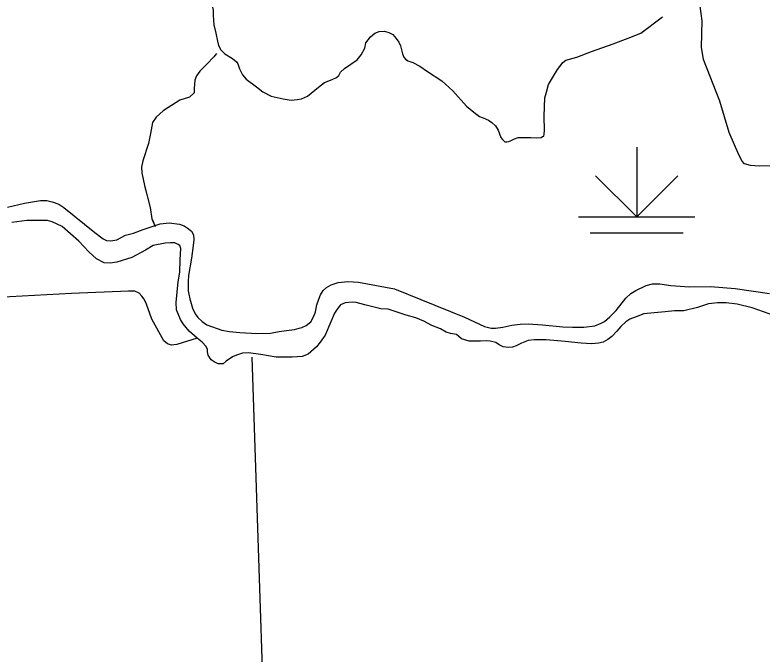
# Model space of a CAD drawing. Extents: x 1084508 to 1142749, y 1057638 to 1093403.
# Drawn here: x 1117451 to 1118458, y 1070069 to 1070931 of the extents above; entities that cross this region are included whole.
import ezdxf

# ---------------------------------------------------------------- set-up
doc = ezdxf.new("R2010")
doc.units = 0
for name, color, linetype in [('Level 35', 7, 'Continuous'), ('Level 43', 7, 'Continuous'), ('Level 44', 7, 'Continuous'), ('Level 47', 7, 'Continuous'), ('Level 5', 7, 'Continuous')]:
    doc.layers.add(name, color=color, linetype=linetype)

msp = doc.modelspace()

# ---------------------------------------------------------------- linework, layer by layer
at = {"layer": 'Level 35'}
for points in [[(1117440.5, 1070672.1), (1117463.4, 1070677.4), (1117485.1, 1070680.9), (1117493.5, 1070680.9), (1117500.6, 1070679.1), (1117510, 1070676), (1117516.7, 1070671.8), (1117558.5, 1070638.1), (1117569.7, 1070629.3), (1117573.9, 1070627.2), (1117579.9, 1070626.5), (1117587.9, 1070627.9), (1117599.5, 1070634.2), (1117610.4, 1070637), (1117623.7, 1070641.9), (1117634.2, 1070645.4)], [(1117743.8, 1070470.1), (1117735.4, 1070464.2), (1117731.3, 1070460.9), (1117727.5, 1070460.9), (1117724.6, 1070460.9), (1117719.2, 1070463.4), (1117715.4, 1070466.3), (1117711.3, 1070472.2), (1117710.4, 1070476.7), (1117710.4, 1070480.1), (1117708.3, 1070484.2), (1117703.3, 1070490.1), (1117696.3, 1070495.5), (1117685.4, 1070504.7), (1117677.5, 1070514.7), (1117673.7, 1070520.5), (1117668.7, 1070533.5), (1117667.9, 1070543.5), (1117670.8, 1070571.4), (1117672.9, 1070584.3), (1117673.3, 1070601), (1117674.2, 1070616.4), (1117672.9, 1070620.2), (1117670.8, 1070621.9), (1117666.2, 1070623.9), (1117660.4, 1070623.9), (1117653.3, 1070623.5), (1117637.1, 1070620.6), (1117626.6, 1070613.9), (1117608.3, 1070604.3), (1117587.9, 1070597.7), (1117579.1, 1070596.4), (1117570.8, 1070596.8), (1117560.8, 1070602.3), (1117550.4, 1070611.9), (1117537, 1070626.4), (1117514.1, 1070646), (1117500.8, 1070652.3), (1117494.5, 1070654), (1117481.6, 1070654), (1117466.6, 1070654), (1117446.6, 1070651.5)], [(1117634.2, 1070645.4), (1117646.5, 1070649.7), (1117658.5, 1070651.1), (1117672.5, 1070649.3), (1117678.8, 1070646.8), (1117683, 1070644), (1117688.6, 1070639.8), (1117691.4, 1070634.9), (1117691.8, 1070628.2), (1117691.1, 1070620.5), (1117688.6, 1070603.3), (1117684.8, 1070580.1), (1117684.4, 1070571.7), (1117684.4, 1070566.4), (1117684.4, 1070559.4), (1117685.1, 1070554.5), (1117686.5, 1070548.2), (1117690.1, 1070535.8), (1117693.8, 1070528.1), (1117697.1, 1070523.3), (1117703, 1070517.7), (1117709.3, 1070513.3), (1117729.6, 1070506.3), (1117739.9, 1070504.4), (1117753.9, 1070502.9), (1117777.2, 1070501.5), (1117795.3, 1070502.2), (1117807.1, 1070504.4), (1117816.7, 1070505.5), (1117827.4, 1070507), (1117833.7, 1070508.9), (1117837.7, 1070509.6), (1117843.3, 1070512.5), (1117849.5, 1070517.3), (1117854, 1070525.8), (1117855.8, 1070531), (1117857.7, 1070540.2), (1117860.2, 1070548), (1117862.8, 1070553.9), (1117866.1, 1070559.8), (1117870.6, 1070563.9), (1117876.9, 1070567.2), (1117886.4, 1070570.5), (1117899.7, 1070571.6), (1117914.1, 1070570.9), (1117962.5, 1070561.7), (1117997.9, 1070547.6), (1118057, 1070523.6), (1118076.9, 1070514.4), (1118083.9, 1070511.1), (1118092.8, 1070508.9), (1118098.7, 1070508.9)], [(1118098.7, 1070508.9), (1118108.3, 1070510.3), (1118120.8, 1070512.9), (1118131.9, 1070514.4), (1118142.6, 1070514.8), (1118161.8, 1070513.3), (1118189.5, 1070510.7), (1118202.4, 1070510), (1118217.9, 1070510), (1118232.7, 1070511.8), (1118241.1, 1070515.5), (1118245.6, 1070517.7), (1118253, 1070524), (1118261.4, 1070532.9), (1118274.4, 1070549.5), (1118281, 1070555.4), (1118288, 1070559.8), (1118302, 1070566.5), (1118310.5, 1070568.7), (1118320.1, 1070568.7), (1118334.9, 1070566.5), (1118360, 1070564.6), (1118388.4, 1070565), (1118422, 1070562.4), (1118468.1, 1070555.8)], [(1117696.3, 1070495.5), (1117669, 1070486.7), (1117664.9, 1070486.2), (1117661.8, 1070485.7), (1117656.2, 1070487.7), (1117651.6, 1070491.9), (1117635.1, 1070521.2), (1117627.9, 1070541.3), (1117624.8, 1070548), (1117621.7, 1070552.1), (1117618.1, 1070556.2), (1117612.4, 1070558.8), (1117603.7, 1070558.8), (1117527, 1070555.7), (1117376.8, 1070547.5)], [(1118214.3, 1070488.4), (1118192.7, 1070490.9), (1118166.8, 1070493), (1118151.4, 1070493), (1118142.7, 1070492.2), (1118133.5, 1070488.8), (1118126.4, 1070485.1), (1118121.4, 1070483), (1118116, 1070482.6), (1118108.9, 1070483.8), (1118103.5, 1070486.3), (1118098.9, 1070489.7), (1118091.4, 1070491.3), (1118086.4, 1070491.8), (1118078.5, 1070491.3), (1118070.5, 1070491.3), (1118063, 1070491.3), (1118053, 1070494.3), (1118049.3, 1070497.6), (1118046, 1070500.1), (1118038, 1070501.8), (1118032.2, 1070503.4), (1118024.3, 1070508), (1118012.6, 1070512.6), (1118002.2, 1070518.4), (1117991.4, 1070523), (1117978, 1070526.4), (1117962.2, 1070531.8), (1117953.8, 1070534.7), (1117943.8, 1070535.1), (1117922.6, 1070540.5), (1117910.9, 1070543.5), (1117905.5, 1070543.9), (1117895.9, 1070543), (1117889.7, 1070540.1), (1117885.1, 1070534.3), (1117881.7, 1070529.3), (1117876.7, 1070517.6), (1117868.8, 1070499.3), (1117862.1, 1070490.1), (1117857.1, 1070483.8), (1117845.9, 1070473.8), (1117838, 1070470.5), (1117824.6, 1070469.6), (1117803, 1070469.6), (1117782.1, 1070473.4), (1117765, 1070475.5), (1117757.5, 1070475.1), (1117749.2, 1070472.6), (1117743.8, 1070470.1)], [(1118482.8, 1070523), (1118444.8, 1070536.4), (1118424.4, 1070541.4), (1118409.8, 1070543), (1118398.2, 1070543), (1118385.7, 1070541.8), (1118371.1, 1070536.8), (1118352.7, 1070532.2), (1118340.2, 1070532.2), (1118327.3, 1070531), (1118312.7, 1070529.7), (1118298.5, 1070528), (1118288.1, 1070524.3), (1118279.8, 1070520.9), (1118274.4, 1070517.2), (1118267.7, 1070510.9), (1118262.3, 1070504.7), (1118255.6, 1070497.6), (1118250.2, 1070493.4), (1118243.9, 1070490.1), (1118237.3, 1070488.4), (1118228.5, 1070487.6), (1118214.3, 1070488.4)]]:
    msp.add_lwpolyline(points, dxfattribs=at)
at = {"layer": 'Level 43'}
for points in [[(1117666, 1071023.3), (1117666.6, 1071021.1), (1117669.1, 1071016.5), (1117683, 1071000.1), (1117699.7, 1070985.5), (1117705.6, 1070976.5), (1117708.7, 1070972.5), (1117709.3, 1070969.7), (1117708.1, 1070963.2), (1117707.5, 1070958.9), (1117709.3, 1070955.2), (1117714.6, 1070947.1), (1117716.8, 1070942.1), (1117717.7, 1070938.1), (1117718, 1070930.7), (1117718.9, 1070918.3), (1117719, 1070918.1)], [(1117717.7, 1070938.1), (1117718, 1070930.7), (1117718.9, 1070918.3), (1117721.7, 1070906.8), (1117723.6, 1070896), (1117725.1, 1070890.4), (1117728.2, 1070884.5), (1117733.5, 1070879), (1117744, 1070872.8), (1117749.3, 1070868.1), (1117751.1, 1070865.7), (1117753.6, 1070858.8), (1117757.3, 1070850.5), (1117762.6, 1070844.6), (1117776.2, 1070834.4), (1117784.9, 1070827.6), (1117796.3, 1070821.7), (1117812.1, 1070818.3), (1117823.2, 1070816.7), (1117831.3, 1070817.4), (1117837.2, 1070818.3), (1117844.9, 1070822), (1117859.8, 1070833.8), (1117867.9, 1070840.4), (1117878.5, 1070844.5), (1117884.1, 1070847), (1117887.2, 1070849.6), (1117889.7, 1070854.1), (1117894.8, 1070859.2), (1117912.1, 1070870.9), (1117917.7, 1070877.6), (1117922.3, 1070886.7), (1117923.8, 1070893.9), (1117930, 1070902), (1117936.1, 1070907.1), (1117941.7, 1070909.1), (1117948.8, 1070909.7)], [(1117948.8, 1070909.7), (1117954.9, 1070907.6), (1117960, 1070905.1), (1117964.6, 1070899.5), (1117968.1, 1070894.9), (1117970.7, 1070889.8), (1117973.2, 1070879.1), (1117974.8, 1070874.5), (1117977.3, 1070872), (1117980.4, 1070869.4), (1117987, 1070867.4), (1117996.6, 1070862.3), (1118006.8, 1070855.2), (1118026.2, 1070842.4), (1118040.9, 1070829.2), (1118059.3, 1070808.3), (1118071.5, 1070798.6), (1118077.1, 1070794.5), (1118082.2, 1070792.5), (1118089.3, 1070789.5), (1118093.9, 1070786.4), (1118098.5, 1070781.8), (1118102, 1070776.2), (1118105.6, 1070766), (1118108.1, 1070763.5), (1118111.2, 1070760.4), (1118113.7, 1070760.4), (1118116.8, 1070760.9), (1118119.8, 1070762), (1118124.4, 1070764.5), (1118129, 1070766), (1118137.1, 1070766), (1118146.3, 1070766), (1118153.9, 1070765.5), (1118160.1, 1070766), (1118162.1, 1070767.6), (1118163.6, 1070768.1), (1118164.1, 1070770.6), (1118164.6, 1070775.7), (1118164.1, 1070795.1), (1118165.1, 1070819.5), (1118167.2, 1070827.1), (1118170.2, 1070837.8), (1118182.4, 1070857.7), (1118189.6, 1070867.4), (1118193.6, 1070870.4), (1118208.4, 1070874.5), (1118228.3, 1070882.2), (1118257.3, 1070892.3), (1118277.6, 1070900), (1118294.4, 1070907.1), (1118324, 1070929)], [(1117865.9, 1070838.8), (1117867.9, 1070840.4), (1117878.5, 1070844.5), (1117884.1, 1070847), (1117887.2, 1070849.6), (1117889.7, 1070854.1), (1117894.8, 1070859.2), (1117912.1, 1070870.9), (1117917.7, 1070877.6), (1117922.3, 1070886.7), (1117923.8, 1070893.9), (1117930, 1070902), (1117936.1, 1070907.1), (1117941.7, 1070909.1), (1117948.8, 1070909.7), (1117954.9, 1070907.6), (1117957.6, 1070906.3)], [(1118185.9, 1070862.4), (1118189.6, 1070867.4), (1118193.6, 1070870.4), (1118208.4, 1070874.5), (1118228.3, 1070882.2), (1118257.3, 1070892.3), (1118277.6, 1070900), (1118294.4, 1070907.1), (1118299, 1070910.5)], [(1117722.4, 1070879.3), (1117718.7, 1070874.8), (1117709.2, 1070865.2), (1117700.1, 1070855.7), (1117695.6, 1070849.3), (1117693.3, 1070843.4), (1117692.9, 1070837.5), (1117692.4, 1070832.5), (1117692.4, 1070828.4), (1117692.4, 1070826.2), (1117686.1, 1070820.7), (1117672.9, 1070816.6), (1117650.7, 1070802.1), (1117641.1, 1070793.5), (1117636.1, 1070786.2), (1117633.4, 1070771.7), (1117630.7, 1070758.1), (1117623, 1070734.5), (1117621.2, 1070726.3), (1117621.6, 1070718.6), (1117625.3, 1070701.3), (1117633, 1070671.8), (1117635.2, 1070656.4), (1117639.8, 1070645.9)], [(1117722.4, 1070879.3), (1117718.7, 1070874.8), (1117709.2, 1070865.2), (1117700.1, 1070855.7), (1117695.6, 1070849.3), (1117693.3, 1070843.4), (1117692.9, 1070837.5), (1117692.4, 1070832.5), (1117692.4, 1070828.4), (1117692.4, 1070827.9)], [(1117732.6, 1070879.9), (1117733.5, 1070879), (1117744, 1070872.8), (1117749.3, 1070868.1), (1117751.1, 1070865.7), (1117753.6, 1070858.8), (1117757.3, 1070850.5), (1117762.6, 1070844.6), (1117776.2, 1070834.4), (1117784.9, 1070827.6), (1117796.3, 1070821.7), (1117812.1, 1070818.3), (1117823.2, 1070816.7), (1117831.3, 1070817.4), (1117831.3, 1070817.4)], [(1117977.8, 1070871.6), (1117980.4, 1070869.4), (1117987, 1070867.4), (1117996.6, 1070862.3), (1118006.8, 1070855.2), (1118026.2, 1070842.4), (1118040.9, 1070829.2), (1118059.3, 1070808.3), (1118071.5, 1070798.6), (1118074.9, 1070796.1)], [(1118160.3, 1070766.2), (1118162.1, 1070767.6), (1118163.6, 1070768.1), (1118164.1, 1070770.6), (1118164.6, 1070775.7), (1118164.1, 1070795.1), (1118165.1, 1070819.5), (1118166.9, 1070826)], [(1117658.2, 1070807), (1117650.7, 1070802.1), (1117641.1, 1070793.5), (1117636.1, 1070786.2), (1117633.4, 1070771.7), (1117630.7, 1070758.1), (1117623, 1070734.5), (1117621.2, 1070726.3), (1117621.6, 1070718.6), (1117625.3, 1070701.3), (1117626.9, 1070695.2)], [(1118104.3, 1070769.7), (1118105.6, 1070766), (1118108.1, 1070763.5), (1118111.2, 1070760.4), (1118113.7, 1070760.4), (1118116.8, 1070760.9), (1118119.8, 1070762), (1118124.4, 1070764.5), (1118129, 1070766), (1118137.1, 1070766), (1118146.3, 1070766), (1118153.9, 1070765.5), (1118160.1, 1070766), (1118160.3, 1070766.2)], [(1117635.9, 1070654.8), (1117639.8, 1070645.9)]]:
    msp.add_lwpolyline(points, dxfattribs=at)
at = {"layer": 'Level 44'}
for p, q in [((1118289.1, 1070753.2), (1118289.1, 1070659)), ((1118289.1, 1070659), (1118233.6, 1070714.5)), ((1118289.1, 1070659), (1118344.6, 1070714.5)), ((1118210.6, 1070659), (1118367.6, 1070659)), ((1118226.3, 1070637.6), (1118351.9, 1070637.6))]:
    msp.add_line(p, q, dxfattribs=at)
at = {"layer": 'Level 47'}
msp.add_lwpolyline([(1118470.1, 1070727.8), (1118454.2, 1070727.4), (1118442.3, 1070728.2), (1118434.5, 1070730.7), (1118431.2, 1070734.3), (1118426.7, 1070742.6), (1118413.6, 1070772.9), (1118401.3, 1070815.1), (1118379.1, 1070871.3), (1118376.3, 1070888.1), (1118377.1, 1070923.4), (1118374.6, 1070943.5)], dxfattribs=at)
at = {"layer": 'Level 5'}
msp.add_lwpolyline([(1117769.9, 1070469.6), (1117794.9, 1069724.2)], dxfattribs=at)

doc.saveas('drawing.dxf')
